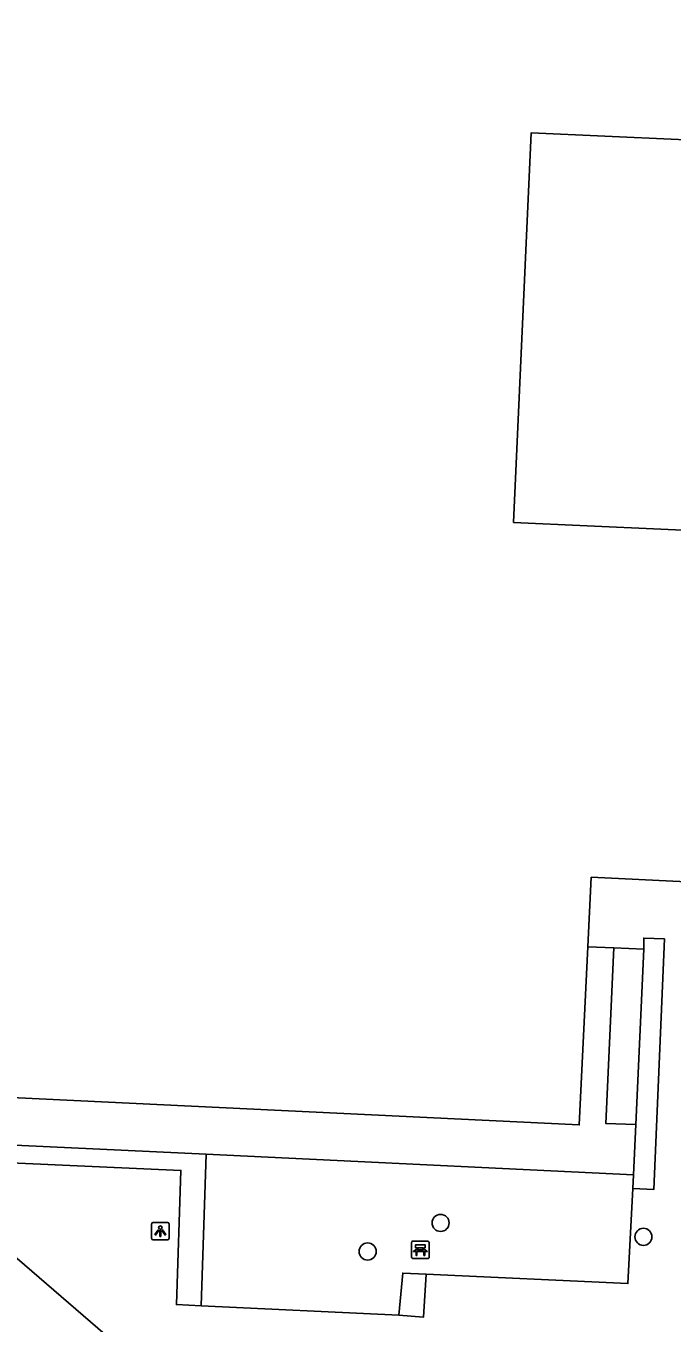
# Model space of a CAD drawing. Extents: x 162990 to 165007, y 383433 to 384336.
# Drawn here: x 164376 to 164412.9, y 383936.1 to 384010.2 of the extents above; entities that cross this region are included whole.
import ezdxf

# ---------------------------------------------------------------- set-up
doc = ezdxf.new("R2010")
doc.units = 0
for name, color, linetype in [('IMGEO_Bank', 7, 'Continuous'), ('IMGEO_Boom', 7, 'Continuous'), ('IMGEO_Haag', 7, 'Continuous'), ('IMGEO_Lichtpunt', 7, 'Continuous'), ('IMGEO_Pand', 7, 'Continuous'), ('IMGEO_Voetpad_open', 7, 'Continuous')]:
    doc.layers.add(name, color=color, linetype=linetype)

msp = doc.modelspace()

# ---------------------------------------------------------------- linework, layer by layer
at = {"layer": 'IMGEO_Bank'}
for p, q in [((164398.129, 383940.749), (164398.97, 383940.749)), ((164398.97, 383940.749), (164398.129, 383940.749)), ((164399.054, 383940.674), (164399.054, 383939.833)), ((164399.054, 383939.833), (164399.054, 383940.674)), ((164398.054, 383939.824), (164398.054, 383940.665)), ((164398.054, 383940.665), (164398.054, 383939.824)), ((164398.751, 383940.147), (164398.358, 383940.147)), ((164398.363, 383940.255), (164398.363, 383940.361)), ((164398.407, 383940.361), (164398.407, 383940.255)), ((164398.695, 383940.367), (164398.413, 383940.367)), ((164398.413, 383940.249), (164398.695, 383940.249)), ((164398.701, 383940.255), (164398.701, 383940.361)), ((164398.745, 383940.361), (164398.745, 383940.255)), ((164398.979, 383939.749), (164398.138, 383939.749)), ((164398.138, 383939.749), (164398.979, 383939.749))]:
    msp.add_line(p, q, dxfattribs=at)
for points in [[(164398.301, 383940.147), (164398.159, 383940.147), (164398.271, 383940.249), (164398.357, 383940.249)], [(164398.357, 383940.367), (164398.271, 383940.367), (164398.271, 383940.528), (164398.834, 383940.528), (164398.834, 383940.367), (164398.751, 383940.367)], [(164398.351, 383940.14), (164398.351, 383939.933), (164398.308, 383939.933), (164398.308, 383940.14)], [(164398.751, 383940.249), (164398.834, 383940.249), (164398.946, 383940.147), (164398.807, 383940.147)], [(164398.801, 383940.14), (164398.801, 383939.933), (164398.757, 383939.933), (164398.757, 383940.14)]]:
    msp.add_lwpolyline(points, dxfattribs=at)
for centre, radius, start, end in [((164398.132, 383940.671), 0.0779, 92.4484, 184.28452), ((164398.132, 383940.671), 0.0779, 92.4484, 184.28452), ((164398.976, 383940.671), 0.0779, 2.4484, 94.28452), ((164398.976, 383940.671), 0.0779, 2.4484, 94.28452), ((164398.301, 383940.14), 0.00671, 2.89567, 87.10433), ((164398.358, 383940.14), 0.00671, 92.89567, 177.10433), ((164398.356, 383940.36), 0.00671, 2.89567, 87.10433), ((164398.356, 383940.256), 0.00671, 272.89567, 357.10433), ((164398.413, 383940.36), 0.00671, 92.89567, 177.10433), ((164398.413, 383940.256), 0.00671, 182.89567, 267.10433), ((164398.695, 383940.36), 0.00671, 2.89567, 87.10433), ((164398.695, 383940.256), 0.00671, 272.89567, 357.10433), ((164398.752, 383940.36), 0.00671, 92.89567, 177.10433), ((164398.752, 383940.256), 0.00671, 182.89567, 267.10433), ((164398.75, 383940.14), 0.00671, 2.89567, 87.10433), ((164398.807, 383940.14), 0.00671, 92.89567, 177.10433), ((164398.132, 383939.827), 0.0779, 182.4484, 274.28452), ((164398.132, 383939.827), 0.0779, 182.4484, 274.28452), ((164398.976, 383939.827), 0.0779, 272.4484, 4.28452), ((164398.976, 383939.827), 0.0779, 272.4484, 4.28452)]:
    msp.add_arc(centre, radius, start, end, dxfattribs=at)
at = {"layer": 'IMGEO_Boom'}
for centre in [(164399.709, 383941.788), (164411.303, 383940.991), (164395.54, 383940.156)]:
    msp.add_circle(centre, 0.489, dxfattribs=at)
at = {"layer": 'IMGEO_Haag'}
for points in [[(164411.318, 383957.441), (164410.863, 383947.41)], [(164386.302, 383945.716), (164386.019, 383937.052)], [(164410.732, 383944.527), (164410.697, 383943.756)], [(164397.33, 383936.512), (164397.55, 383938.923), (164398.88, 383938.867)]]:
    msp.add_lwpolyline(points, dxfattribs=at)
at = {"layer": 'IMGEO_Lichtpunt'}
for p, q in [((164383.194, 383941.724), (164383.194, 383940.917)), ((164383.194, 383941.724), (164383.194, 383940.917)), ((164384.096, 383941.819), (164383.288, 383941.819)), ((164384.096, 383941.819), (164383.288, 383941.819)), ((164384.19, 383940.917), (164384.19, 383941.724)), ((164384.19, 383940.917), (164384.19, 383941.724)), ((164383.288, 383940.823), (164384.096, 383940.823)), ((164383.288, 383940.823), (164384.096, 383940.823))]:
    msp.add_line(p, q, dxfattribs=at)
for points in [[(164383.568, 383941.388), (164383.607, 383941.36), (164383.419, 383941.098), (164383.381, 383941.125), (164383.568, 383941.388)], [(164383.67, 383941.34), (164383.717, 383941.34), (164383.717, 383941.018), (164383.67, 383941.018), (164383.67, 383941.34)], [(164383.78, 383941.36), (164383.818, 383941.387), (164384.005, 383941.125), (164383.966, 383941.097), (164383.78, 383941.36)]]:
    msp.add_lwpolyline(points, dxfattribs=at)
msp.add_circle((164383.693, 383941.522), 0.0994, dxfattribs=at)
for centre, start, end in [((164383.288, 383941.724), 90, 180), ((164383.288, 383941.724), 90, 180), ((164384.096, 383941.724), 0, 90), ((164384.096, 383941.724), 0, 90), ((164383.288, 383940.917), 180, 270), ((164383.288, 383940.917), 180, 270), ((164384.096, 383940.917), 270, 0), ((164384.096, 383940.917), 270, 360)]:
    msp.add_arc(centre, 0.0946, start, end, dxfattribs=at)
at = {"layer": 'IMGEO_Pand'}
for points in [[(164416.016, 384026.039), (164415.969, 384025.041), (164415.895, 384023.453), (164418.033, 384023.373), (164418.06, 384023.782), (164418.601, 384023.746), (164418.573, 384023.337), (164420.413, 384023.272), (164419.84, 384010.685), (164452.631, 384009.075), (164451.831, 383992.687), (164451.754, 383991.109), (164448.368, 383991.274), (164446.839, 383959.669), (164408.324, 383961.538), (164408.132, 383957.569)], [(164425.947, 384003.128), (164424.933, 383980.862), (164403.877, 383981.82), (164404.89, 384004.087), (164425.947, 384003.128)], [(164408.132, 383957.569), (164407.638, 383947.385), (164373.587, 383949.04), (164374.273, 383963.046)]]:
    msp.add_lwpolyline(points, dxfattribs=at)
at = {"layer": 'IMGEO_Voetpad_open'}
for points in [[(164410.697, 383943.756), (164411.9, 383943.701), (164412.499, 383958.017), (164411.325, 383958.062), (164411.318, 383957.441)], [(164408.132, 383957.569), (164409.602, 383957.51)], [(164409.602, 383957.51), (164409.16, 383947.464), (164410.863, 383947.41)], [(164409.602, 383957.51), (164411.318, 383957.441)], [(164371.121, 383952.631), (164370.89, 383946.445), (164386.302, 383945.716)], [(164410.863, 383947.41), (164410.732, 383944.527)], [(164386.019, 383937.052), (164384.615, 383937.12), (164384.87, 383944.792), (164370.906, 383945.421)], [(164410.732, 383944.527), (164386.302, 383945.716)], [(164410.697, 383943.756), (164410.413, 383938.32), (164398.88, 383938.867)], [(164372.985, 383941.921), (164381.799, 383934.335), (164381.623, 383932.441), (164384.822, 383929.508), (164386.247, 383929.455)], [(164398.88, 383938.867), (164398.741, 383936.409), (164397.33, 383936.512)], [(164397.33, 383936.512), (164386.019, 383937.052)]]:
    msp.add_lwpolyline(points, dxfattribs=at)

doc.saveas('drawing.dxf')
